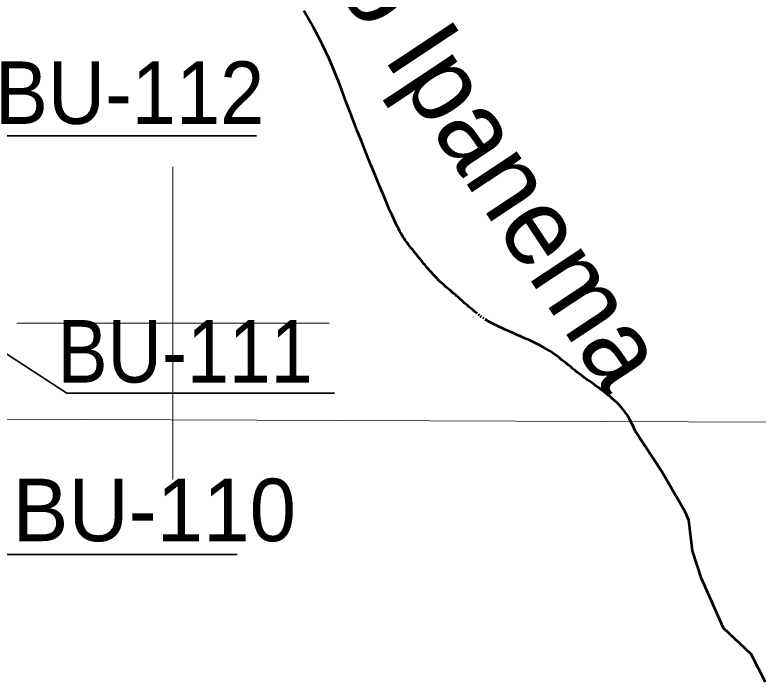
# Model space of a CAD drawing. Extents: x 553962 to 842807, y 8883888 to 9032388.
# Drawn here: x 698988 to 703744, y 8947704 to 8951973 of the extents above; entities that cross this region are included whole.
import ezdxf
from ezdxf.enums import TextEntityAlignment as Align

# ---------------------------------------------------------------- set-up
doc = ezdxf.new("R2010")
doc.units = 0
doc.header["$LTSCALE"] = 150
for name, color, linetype, lineweight in [('1', 7, 'Continuous', 13), ('2', 7, 'Continuous', 13), ('24', 7, 'Continuous', 25), ('40', 7, 'Continuous', 60)]:
    doc.layers.add(name, color=color, linetype=linetype, lineweight=lineweight)
doc.layers.add('49', color=7, linetype='Continuous')

msp = doc.modelspace()

# ---------------------------------------------------------------- linework, layer by layer
at = {"layer": '1'}
msp.add_line((565315.3, 8949866.8), (791497.7, 8949052.2), dxfattribs=at)
at = {"layer": '2'}
for p, q in [((700000, 8949000), (700000, 8951000)), ((699000, 8950000), (701000, 8950000))]:
    msp.add_line(p, q, dxfattribs=at)
at = {"layer": '24', "lineweight": 53}
for p, q in [((701961.4, 8950050), (701954.2, 8950055.7)), ((701974.9, 8950039.7), (701968.2, 8950044.7)), ((701989, 8950029.7), (701981.8, 8950034.7))]:
    msp.add_line(p, q, dxfattribs=at)
for points in [[(701016.4, 8951651.8), (700998.5, 8951692.1), (700977.8, 8951736.6), (700954.4, 8951784.7), (700928.4, 8951835.6), (700900.1, 8951888.6), (700869.6, 8951943), (700837.1, 8951997.8)], [(701583.5, 8950407.2), (701573.5, 8950419.6), (701563.5, 8950432.1), (701553.6, 8950444.4), (701543.7, 8950456.7), (701534.2, 8950468.7), (701524.9, 8950480.3), (701516.1, 8950491.5), (701507.8, 8950502.2), (701500.1, 8950512.3), (701492.9, 8950522), (701486, 8950531.6), (701479.4, 8950541.3), (701472.8, 8950551.4), (701466.1, 8950562.2), (701459.3, 8950573.8), (701452.1, 8950586.6), (701444.4, 8950600.9), (701435.8, 8950617.5), (701426.1, 8950637.4), (701414.8, 8950661.5), (701401.5, 8950690.8), (701385.9, 8950726.3), (701367.7, 8950768.7), (701346.4, 8950819.2), (701321.9, 8950878.1), (701294.9, 8950943.8), (701266.2, 8951014.1), (701236.8, 8951086.9), (701207.5, 8951160.1), (701179.1, 8951231.5), (701152.6, 8951298.9), (701128.9, 8951360.2), (701108.5, 8951413.9), (701090.9, 8951461), (701075.3, 8951502.9), (701060.9, 8951541.4), (701046.8, 8951578), (701032.2, 8951614.2), (701016.4, 8951651.8)], [(701946.4, 8950061.9), (701938.1, 8950068.5), (701929.4, 8950075.4), (701920.4, 8950082.7), (701911.2, 8950090.2), (701901.9, 8950097.8), (701892.6, 8950105.7), (701883.4, 8950113.5), (701874.3, 8950121.4), (701865.5, 8950129.2), (701856.9, 8950137), (701848.4, 8950144.6), (701840.2, 8950152.2), (701832, 8950159.5), (701824.1, 8950166.6), (701816.3, 8950173.5), (701808.6, 8950180.1), (701800.9, 8950186.6), (701793.2, 8950193.1), (701785.4, 8950199.6), (701777.3, 8950206.3), (701768.9, 8950213.4), (701760, 8950220.9), (701750.6, 8950229), (701740.7, 8950237.8), (701730.2, 8950247.2), (701719.3, 8950257.2), (701708.2, 8950267.6), (701697, 8950278.3), (701685.8, 8950289.4), (701674.6, 8950300.8), (701663.7, 8950312.2), (701653.1, 8950323.8), (701642.8, 8950335.4), (701632.7, 8950347.1), (701622.8, 8950358.9), (701612.9, 8950370.8), (701603.2, 8950382.8), (701593.4, 8950395), (701583.5, 8950407.2)], [(702375.5, 8949843.3), (702354.4, 8949854.7), (702331.2, 8949866.5), (702306.2, 8949878.5), (702280.1, 8949890.7), (702253.3, 8949902.8), (702226.3, 8949914.8), (702199.6, 8949926.5), (702173.8, 8949937.8), (702149.4, 8949948.6), (702126.7, 8949958.8), (702105.9, 8949968.3), (702086.8, 8949977.3), (702069.4, 8949985.7), (702053.6, 8949993.5), (702039.4, 8950000.7), (702026.7, 8950007.4), (702015.5, 8950013.6), (702005.6, 8950019.3), (701996.8, 8950024.7)], [(702959.4, 8949306.4), (702939.6, 8949349.7), (702920.8, 8949385.8), (702903, 8949415.8), (702886.1, 8949440.6), (702870, 8949461), (702854.7, 8949478), (702839.9, 8949492.5), (702825.7, 8949505.3), (702812, 8949517.4), (702798.5, 8949528.8), (702785.4, 8949539.8), (702772.4, 8949550.3), (702759.4, 8949560.5), (702746.4, 8949570.5), (702733.2, 8949580.3), (702719.8, 8949590.2), (702706.1, 8949600.1), (702692.1, 8949610.1), (702677.8, 8949620.2), (702663.2, 8949630.5), (702648.6, 8949641), (702633.8, 8949651.6), (702618.8, 8949662.5), (702603.9, 8949673.6), (702589, 8949685), (702574.1, 8949696.6), (702559.2, 8949708.4), (702544.4, 8949720.2), (702529.7, 8949732), (702515.2, 8949743.7), (702500.8, 8949755.3), (702486.6, 8949766.7), (702472.5, 8949777.8), (702458.4, 8949788.8), (702443.8, 8949799.6), (702428.6, 8949810.4), (702412.3, 8949821.2), (702394.7, 8949832.2), (702375.5, 8949843.3)], [(703791.7, 8947704), (703699.7, 8947883.2), (703521.3, 8948048.6), (703380.4, 8948367.8), (703323, 8948543.7), (703301.3, 8948739.4), (703276.6, 8948792.4), (703126.8, 8949051.7), (702959.4, 8949306.4)]]:
    msp.add_lwpolyline(points, dxfattribs=at)
at = {"layer": '40', "lineweight": 35}
for points in [[(698323.6, 8950642.4), (698822.5, 8951198.3), (700534.4, 8951198.3)], [(698811.1, 8949882.3), (699321.3, 8949553.3), (701033.3, 8949553.3)], [(697960.8, 8949065.5), (698811.1, 8948520.9), (700409.7, 8948520.9)]]:
    msp.add_lwpolyline(points, dxfattribs=at)

# ---------------------------------------------------------------- texts
at = {"layer": '40'}
for s, width, p in [('BU-112', 0.95, (698861, 8951274.9)), ('BU-111', 0.9, (699260.6, 8949620.5))]:
    msp.add_text(s, height=400, dxfattribs=dict(at, width=width)).set_placement(p)
msp.add_text('BU-110', height=400, dxfattribs=at).set_placement((698974, 8948605.7))
at = {"layer": '49'}
msp.add_text('Rio Ipanema', height=500, rotation=303.53, dxfattribs=at).set_placement((701731.3, 8951111.3), align=Align.CENTER)

doc.saveas('drawing.dxf')
